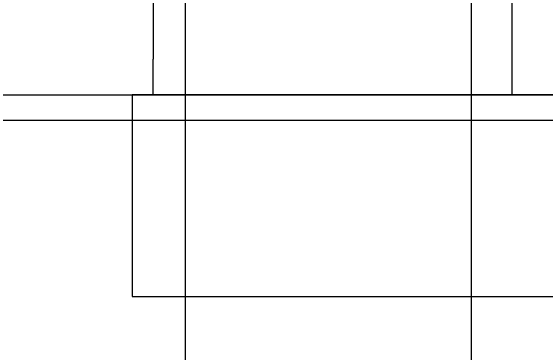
# Model space of a CAD drawing. Extents: x -264222 to -263592, y -1242345 to -1242048.
# Drawn here: x -263832.36 to -263817.39, y -1242101.22 to -1242091.65 of the extents above; entities that cross this region are included whole.
import ezdxf

# ---------------------------------------------------------------- set-up
doc = ezdxf.new("R2010")
doc.units = 0
doc.layers.add('HESCON_OSI_STAVBY_KFA', color=7, linetype='Continuous')
doc.layers.add('KFA_2D_SITUACIA_DSP', color=7, linetype='Continuous')

msp = doc.modelspace()

# ---------------------------------------------------------------- linework, layer by layer
at = {"layer": 'HESCON_OSI_STAVBY_KFA'}
for p, q in [((-263827.468, -1242083.237), (-263827.468, -1242246.707)), ((-263819.468, -1242083.237), (-263819.468, -1242246.707)), ((-263792.653, -1242094.732), (-263911.523, -1242094.732))]:
    msp.add_line(p, q, dxfattribs=at)
at = {"layer": 'KFA_2D_SITUACIA_DSP'}
for p, q in [((-263828.368, -1242083.39), (-263828.368, -1242093.007)), ((-263818.318, -1242093.007), (-263818.318, -1242084.602)), ((-263828.368, -1242094.007), (-263828.368, -1242093.007)), ((-263818.318, -1242094.007), (-263818.318, -1242093.007)), ((-263812.068, -1242094.007), (-263828.955, -1242094.007)), ((-263828.955, -1242094.007), (-263828.955, -1242099.657)), ((-263828.955, -1242099.657), (-263814.408, -1242099.657))]:
    msp.add_line(p, q, dxfattribs=at)
msp.add_lwpolyline([(-263909.043, -1242125.432), (-263902.343, -1242125.432), (-263902.343, -1242104.482), (-263902.112, -1242103.927), (-263898.54, -1242100.355), (-263895.995, -1242097.81), (-263892.423, -1242094.238), (-263891.868, -1242094.007), (-263812.071, -1242094.007), (-263811.513, -1242094.238), (-263801.823, -1242103.927), (-263801.593, -1242104.482), (-263801.593, -1242224.282), (-263801.824, -1242224.838), (-263805.392, -1242228.407)], dxfattribs=at)
msp.add_lwpolyline([(-263828.955, -1242094.007), (-263828.955, -1242099.657), (-263814.408, -1242099.657), (-263813.854, -1242099.887), (-263812.926, -1242100.815), (-263808.931, -1242096.82), (-263811.513, -1242094.237), (-263812.068, -1242094.007)], close=True, dxfattribs=at)

doc.saveas('drawing.dxf')
